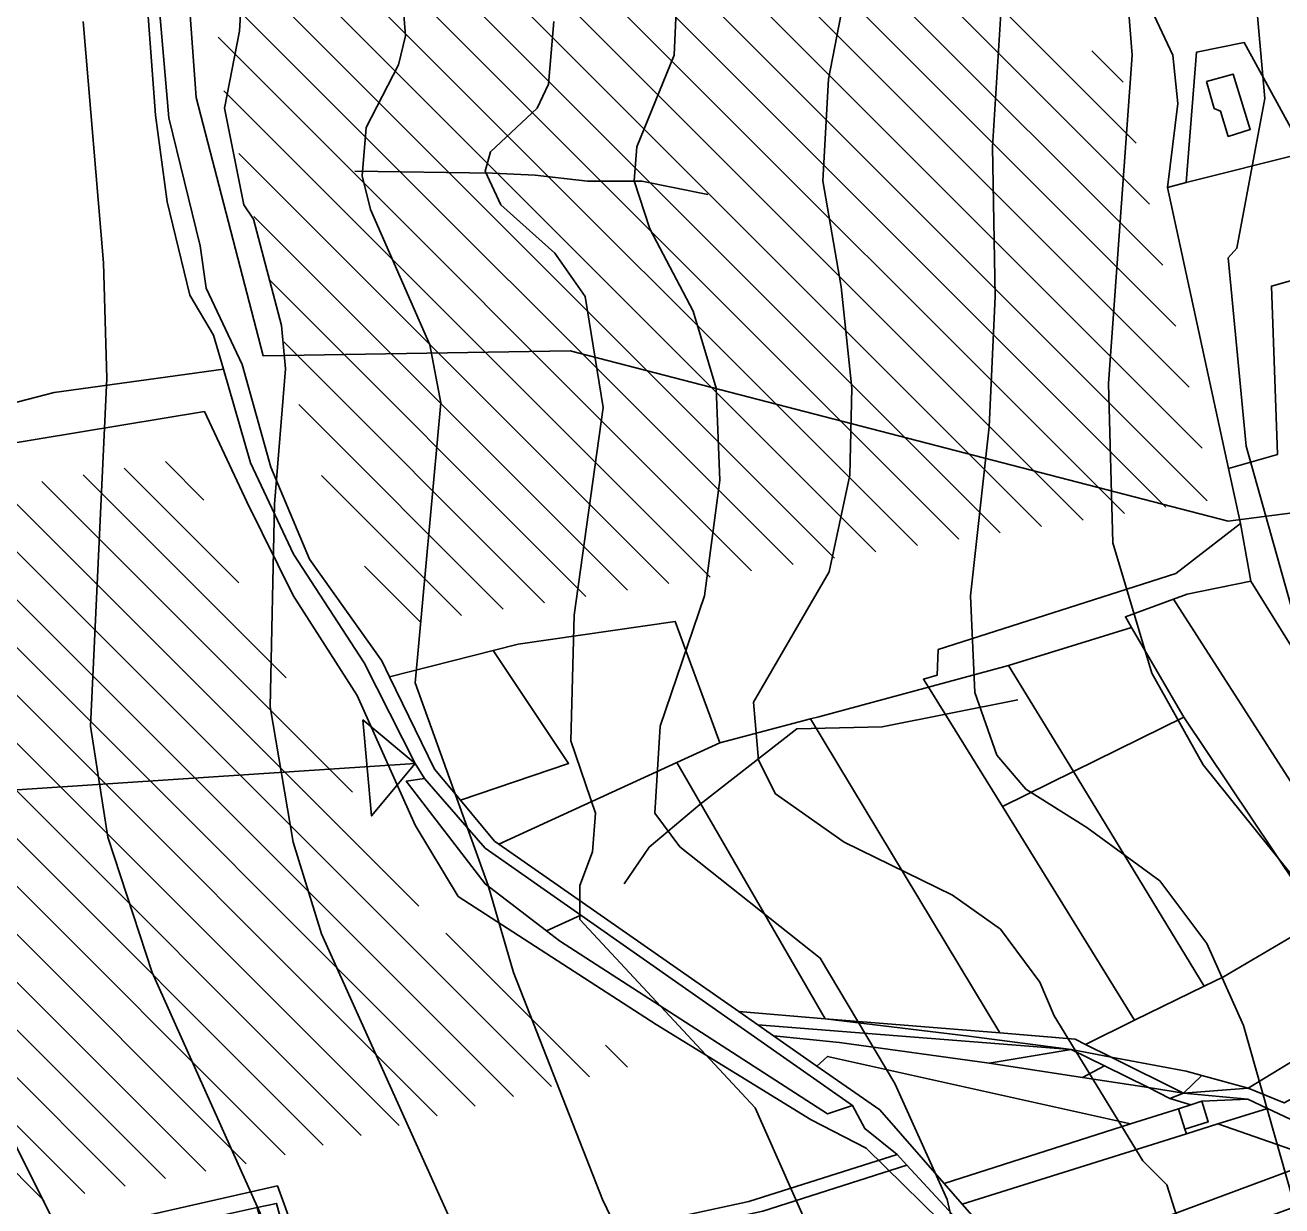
# Model space of a CAD drawing. Extents: x -510989 to -501240, y -1184665 to -1176089.
# Drawn here: x -510151.7 to -509891.4, y -1178915.3 to -1178670.8 of the extents above; entities that cross this region are included whole.
import ezdxf

# ---------------------------------------------------------------- set-up
doc = ezdxf.new("R2010")
doc.units = 0
for name, color, linetype in [('lesni_pozemek', 7, 'Continuous'), ('orna_puda', 7, 'Continuous'), ('ostatni_plocha_x_neplodna_puda', 7, 'Continuous'), ('ostatni_plocha_x_ostatni_komunikace', 7, 'Continuous'), ('STAV_erozne_ohrozene_plochy', 7, 'Continuous'), ('STAV_odtokove_linie', 7, 'Continuous'), ('STAV_systematicke_odvodneni', 7, 'Continuous'), ('STAV_vyrazne_udolnice', 7, 'Continuous'), ('trvaly_travni_porost', 7, 'Continuous'), ('vrstevnice_01', 7, 'Continuous'), ('vrstevnice_02', 7, 'Continuous'), ('zahrada', 7, 'Continuous'), ('zastavena_plocha_a_nadvori', 7, 'Continuous')]:
    doc.layers.add(name, color=color, linetype=linetype)

msp = doc.modelspace()

# ---------------------------------------------------------------- linework, layer by layer
at = {"layer": 'lesni_pozemek'}
msp.add_lwpolyline([(-510127.13, -1178656.8), (-510124.74, -1178689.41), (-510122.29, -1178707.36), (-510117.58, -1178726.68), (-510112.7, -1178734.99), (-510110.66, -1178742.05), (-510145.7, -1178746.86), (-510164.15, -1178751.65), (-510235.82, -1178762.37), (-510271, -1178761.12), (-510267.96, -1178754.6), (-510265.59, -1178745.79), (-510207.11, -1178739.59), (-510208.07, -1178731.15), (-510221.43, -1178669.35)], close=True, dxfattribs=at)
at = {"layer": 'orna_puda'}
for points in [[(-509918.93, -1178666.43), (-509914, -1178676.98), (-509912.94, -1178687.03), (-509915.08, -1178704.38), (-509902.41, -1178762.58), (-509899.93, -1178773.97), (-509913.34, -1178784.33), (-509962.61, -1178800.11), (-509962.78, -1178805.41), (-509965.64, -1178806.25), (-509964.59, -1178807.9), (-509987.32, -1178814.04), (-509989, -1178814.49), (-510007.83, -1178819.4), (-510009.89, -1178813.79), (-510014.37, -1178801.59), (-510017.06, -1178794.27), (-510049.56, -1178798.98), (-510054.74, -1178800.3), (-510076.22, -1178805.79), (-510077.86, -1178802.43), (-510092.85, -1178781.37), (-510100.8, -1178762.34), (-510106.79, -1178741.06), (-510114.21, -1178725.26), (-510115.5, -1178716.46), (-510121.93, -1178689.97), (-510125.13, -1178653.17)], [(-510164.15, -1178751.65), (-510145.7, -1178746.86), (-510110.66, -1178742.05), (-510105.07, -1178761.42), (-510096.15, -1178780.37), (-510081.49, -1178802.85), (-510070.91, -1178823.71), (-510068.99, -1178826.83), (-510072.79, -1178827.37), (-510056.44, -1178848.65), (-510043.69, -1178858.39), (-510041.05, -1178860.41), (-509985.52, -1178896.26), (-509980.32, -1178894.53), (-509977.78, -1178899.32), (-509971.1, -1178904.69), (-510001.79, -1178914.46), (-510094.26, -1178934.47), (-510099.62, -1178914.81), (-510103.65, -1178915.7), (-510153.99, -1178926.88)]]:
    msp.add_lwpolyline(points, dxfattribs=at)
for points in [[(-509911.22, -1178703.41), (-509886.71, -1178697.22), (-509880.24, -1178709.03), (-509880.31, -1178719.92), (-509880.32, -1178721.13), (-509893.56, -1178724.82), (-509892.3, -1178759.71), (-509902.41, -1178762.58), (-509915.08, -1178704.38)], [(-509897.79, -1178785.97), (-509887.97, -1178801.8), (-509862.08, -1178843.51), (-509874.52, -1178850.83), (-509913.83, -1178789.69), (-509910.98, -1178788.66)], [(-509913.83, -1178789.69), (-509874.52, -1178850.83), (-509883.55, -1178856.14), (-509911.71, -1178814.14), (-509922.51, -1178795.55), (-509923.81, -1178793.31)], [(-510076.22, -1178805.79), (-510054.74, -1178800.3), (-510039.14, -1178823.71), (-510061.56, -1178831.31), (-510066.91, -1178824.86)], [(-509964.59, -1178807.9), (-509949.28, -1178832.64), (-509921.89, -1178876.9), (-509932.04, -1178881.88), (-509934.21, -1178880.79), (-509949.81, -1178879.52), (-509989, -1178814.49), (-509987.32, -1178814.04)], [(-509911.71, -1178814.14), (-509883.55, -1178856.14), (-509903.5, -1178867.87), (-509907.49, -1178869.83), (-509934.58, -1178825.4)], [(-509934.58, -1178825.4), (-509907.49, -1178869.83), (-509921.89, -1178876.9), (-509949.28, -1178832.64)], [(-509862.08, -1178843.51), (-509856.2, -1178849.11), (-509845.85, -1178858.97), (-509898.39, -1178890.93), (-509907.99, -1178888.32), (-509911.2, -1178887.45), (-509926.77, -1178884.5), (-509932.04, -1178881.88), (-509921.89, -1178876.9), (-509907.49, -1178869.83), (-509903.5, -1178867.87), (-509883.55, -1178856.14), (-509874.52, -1178850.83)], [(-509845.85, -1178858.97), (-509836.37, -1178864.79), (-509890.92, -1178894), (-509898.39, -1178890.93)], [(-509987.69, -1178886.38), (-509985.54, -1178884.37), (-509922.71, -1178898.36), (-509961.35, -1178910.69), (-509974.66, -1178895.46)], [(-509922.71, -1178898.36), (-509912.82, -1178895.21), (-509911.48, -1178899.43), (-509911.17, -1178900.41), (-509957.61, -1178914.96), (-509961.35, -1178910.69)], [(-509998.93, -1178916.46), (-509969.07, -1178906.88), (-509946.63, -1178931.13), (-509942.52, -1178938.13), (-509936.79, -1178958.45), (-509988.35, -1178978.21), (-510019.96, -1178985.63), (-510065.18, -1178994.04), (-510069.04, -1178975.19), (-510069.61, -1178972.44), (-510063.9, -1178971.11), (-510066.27, -1178960.59), (-510075.79, -1178958.18), (-510078.39, -1178955.24), (-510074.05, -1178954.59), (-510058.86, -1178950.98), (-510058.53, -1178943.95), (-510047.51, -1178937.68), (-510053.82, -1178928.4)]]:
    msp.add_lwpolyline(points, close=True, dxfattribs=at)
at = {"layer": 'ostatni_plocha_x_neplodna_puda'}
for points in [[(-509886.71, -1178697.22), (-509899.19, -1178674.41), (-509909.05, -1178676.36), (-509911.22, -1178703.41), (-509915.08, -1178704.38), (-509912.94, -1178687.03), (-509914, -1178676.98), (-509918.93, -1178666.43)], [(-509887.97, -1178801.8), (-509897.79, -1178785.97), (-509899.93, -1178773.97), (-509902.41, -1178762.58), (-509892.3, -1178759.71), (-509893.56, -1178724.82), (-509880.32, -1178721.13)]]:
    msp.add_lwpolyline(points, dxfattribs=at)
for points in [[(-509899.93, -1178773.97), (-509897.79, -1178785.97), (-509910.98, -1178788.66), (-509913.83, -1178789.69), (-509923.81, -1178793.31), (-509922.51, -1178795.55), (-509947.99, -1178803.42), (-509964.59, -1178807.9), (-509965.64, -1178806.25), (-509962.78, -1178805.41), (-509962.61, -1178800.11), (-509913.34, -1178784.33)], [(-510068.99, -1178826.83), (-510056.46, -1178841.23), (-510036.62, -1178855.12), (-510043.69, -1178858.39), (-510056.44, -1178848.65), (-510072.79, -1178827.37)]]:
    msp.add_lwpolyline(points, close=True, dxfattribs=at)
at = {"layer": 'ostatni_plocha_x_ostatni_komunikace'}
for points in [[(-510125.13, -1178653.17), (-510121.93, -1178689.97), (-510115.5, -1178716.46), (-510114.21, -1178725.26), (-510106.79, -1178741.06), (-510100.8, -1178762.34), (-510092.85, -1178781.37), (-510077.86, -1178802.43), (-510076.22, -1178805.79), (-510066.91, -1178824.86), (-510061.56, -1178831.31), (-510054.48, -1178839.82), (-510053.63, -1178840.42), (-510003.87, -1178875.1), (-509999.91, -1178877.86), (-509996.71, -1178880.09), (-509987.69, -1178886.38), (-509974.66, -1178895.46), (-509961.35, -1178910.69), (-509957.61, -1178914.96), (-509945.49, -1178928.82)], [(-509870.94, -1179014.78), (-509903.17, -1179002.26), (-509917.46, -1178984.92), (-509927.85, -1178970.7), (-509936.79, -1178958.45), (-509942.52, -1178938.13), (-509946.63, -1178931.13), (-509969.07, -1178906.88), (-509971.1, -1178904.69), (-509977.78, -1178899.32), (-509980.32, -1178894.53), (-510036.62, -1178855.12), (-510056.46, -1178841.23), (-510068.99, -1178826.83), (-510070.91, -1178823.71), (-510081.49, -1178802.85), (-510096.15, -1178780.37), (-510105.07, -1178761.42), (-510110.66, -1178742.05), (-510112.7, -1178734.99), (-510117.58, -1178726.68), (-510122.29, -1178707.36), (-510124.74, -1178689.41), (-510127.13, -1178656.8)], [(-509889.83, -1178897.33), (-509894.39, -1178895.16), (-509898.43, -1178893.23), (-509911.78, -1178891.96), (-509898.39, -1178890.93), (-509890.92, -1178894)]]:
    msp.add_lwpolyline(points, dxfattribs=at)
for points in [[(-509986.02, -1178876.56), (-509956.26, -1178880.2), (-509935.01, -1178882.94), (-509999.91, -1178877.86), (-510003.87, -1178875.1)], [(-509999.91, -1178877.86), (-509935.01, -1178882.94), (-509952.04, -1178885.8), (-509983.01, -1178881.48), (-509996.71, -1178880.09)], [(-509949.81, -1178879.52), (-509934.21, -1178880.79), (-509932.04, -1178881.88), (-509926.77, -1178884.5), (-509935.01, -1178882.94), (-509956.26, -1178880.2), (-509986.02, -1178876.56)], [(-509983.01, -1178881.48), (-509952.04, -1178885.8), (-509932.72, -1178888.74), (-509919.04, -1178890.84), (-509914.57, -1178893.06), (-509910.23, -1178894.38), (-509912.82, -1178895.21), (-509922.71, -1178898.36), (-509985.54, -1178884.37), (-509987.69, -1178886.38), (-509996.71, -1178880.09)], [(-509952.04, -1178885.8), (-509935.01, -1178882.94), (-509928.15, -1178886.33), (-509932.72, -1178888.74)], [(-509926.77, -1178884.5), (-509911.78, -1178891.96), (-509919.04, -1178890.84), (-509928.15, -1178886.33), (-509935.01, -1178882.94)], [(-509932.72, -1178888.74), (-509928.15, -1178886.33), (-509919.04, -1178890.84)], [(-509911.2, -1178887.45), (-509907.99, -1178888.32), (-509911.78, -1178891.96), (-509926.77, -1178884.5)], [(-509898.39, -1178890.93), (-509911.78, -1178891.96), (-509907.99, -1178888.32)], [(-509919.04, -1178890.84), (-509911.78, -1178891.96), (-509914.57, -1178893.06)], [(-509911.78, -1178891.96), (-509898.43, -1178893.23), (-509907.98, -1178893.67), (-509910.23, -1178894.38), (-509914.57, -1178893.06)], [(-509907.98, -1178893.67), (-509898.43, -1178893.23), (-509894.39, -1178895.16), (-509904.65, -1178898.37), (-509911.17, -1178900.41), (-509911.48, -1178899.43), (-509906.64, -1178897.9)], [(-509894.39, -1178895.16), (-509889.83, -1178897.33), (-509875.23, -1178901.17), (-509883.45, -1178905.71), (-509904.65, -1178898.37)], [(-509969.07, -1178906.88), (-509998.93, -1178916.46), (-510053.82, -1178928.4), (-510097.36, -1178937.87), (-510098.16, -1178935.07), (-510103.65, -1178915.7), (-510099.62, -1178914.81), (-510094.26, -1178934.47), (-510001.79, -1178914.46), (-509971.1, -1178904.69)]]:
    msp.add_lwpolyline(points, close=True, dxfattribs=at)
at = {"layer": 'STAV_erozne_ohrozene_plochy'}
for p, q in [((-510056.85, -1178559.91), (-509921.54, -1178695.22)), ((-510063.95, -1178562.71), (-509918.81, -1178707.85)), ((-510071.06, -1178565.5), (-509916.08, -1178720.48)), ((-510078.16, -1178568.3), (-509913.35, -1178733.11)), ((-510085.26, -1178571.1), (-509910.61, -1178745.74)), ((-510092.37, -1178573.89), (-509907.88, -1178758.38)), ((-510099.47, -1178576.69), (-509906.83, -1178769.32)), ((-510106.57, -1178579.48), (-509915.42, -1178770.64)), ((-510113.68, -1178582.28), (-509924, -1178771.96)), ((-510120.78, -1178585.08), (-509932.58, -1178773.28)), ((-510124.07, -1178591.69), (-509941.16, -1178774.6)), ((-510121.78, -1178603.87), (-509949.74, -1178775.91)), ((-510119.5, -1178616.06), (-509958.32, -1178777.23)), ((-510117.21, -1178628.24), (-509966.9, -1178778.55)), ((-510114.93, -1178640.43), (-509975.48, -1178779.87)), ((-510112.87, -1178652.38), (-509984.07, -1178781.19)), ((-510112.31, -1178662.84), (-509992.65, -1178782.5)), ((-510111.75, -1178673.3), (-510001.23, -1178783.82)), ((-509930.74, -1178676.12), (-509924.28, -1178682.59)), ((-510110.56, -1178684.39), (-510009.81, -1178785.14)), ((-510107.46, -1178697.39), (-510018.39, -1178786.46)), ((-510104.36, -1178710.39), (-510026.97, -1178787.78)), ((-510101.26, -1178723.39), (-510035.55, -1178789.09)), ((-510098.16, -1178736.39), (-510044.14, -1178790.41)), ((-510095.06, -1178749.39), (-510052.72, -1178791.73)), ((-510122.68, -1178761.18), (-510114.71, -1178769.15)), ((-510139.73, -1178763.92), (-510097.65, -1178806)), ((-510131.21, -1178762.55), (-510107.47, -1178786.29)), ((-510090.32, -1178764.03), (-510061.3, -1178793.05)), ((-510156.79, -1178766.67), (-510070.16, -1178853.29)), ((-510148.26, -1178765.29), (-510083.91, -1178829.65)), ((-510173.85, -1178769.41), (-510050.59, -1178892.66)), ((-510165.32, -1178768.04), (-510042.71, -1178890.64)), ((-510190.91, -1178772.15), (-510066.35, -1178896.7)), ((-510182.38, -1178770.78), (-510058.47, -1178894.68)), ((-510199.44, -1178773.52), (-510074.23, -1178898.72)), ((-510235.2, -1178777.35), (-510105.96, -1178906.6)), ((-510225.56, -1178777.09), (-510097.87, -1178904.79)), ((-510216.49, -1178776.26), (-510089.99, -1178902.77)), ((-510207.96, -1178774.89), (-510082.11, -1178900.74)), ((-510283.37, -1178778.68), (-510147.75, -1178914.3)), ((-510273.74, -1178778.41), (-510139.39, -1178912.76)), ((-510264.1, -1178778.15), (-510131.03, -1178911.22)), ((-510254.47, -1178777.88), (-510122.67, -1178909.68)), ((-510244.83, -1178777.62), (-510114.32, -1178908.14)), ((-510081.44, -1178782.81), (-510069.88, -1178794.37)), ((-510064.6, -1178858.86), (-510034.84, -1178888.62)), ((-510031.53, -1178882.03), (-510026.96, -1178886.6))]:
    msp.add_line(p, q, dxfattribs=at)
at = {"layer": 'STAV_odtokove_linie'}
msp.add_line((-510324.4, -1178840.42), (-510070.91, -1178823.71), dxfattribs=at)
msp.add_lwpolyline([(-510081.77, -1178814.65), (-510070.91, -1178823.71), (-510079.97, -1178834.57)], close=True, dxfattribs=at)
at = {"layer": 'STAV_systematicke_odvodneni'}
for p, q in [((-510119.51, -1178640.88), (-510116.3, -1178685.8)), ((-510116.3, -1178685.8), (-510102.4, -1178739.28)), ((-510102.4, -1178739.28), (-510038.8, -1178738.21)), ((-510038.8, -1178738.21), (-509902.49, -1178773.5)), ((-510114.56, -1178750.84), (-510223.03, -1178768.65)), ((-510114.56, -1178750.84), (-510105.79, -1178769.5)), ((-509902.49, -1178773.5), (-509808.41, -1178761.2)), ((-510105.79, -1178769.5), (-510096.23, -1178788.94)), ((-510096.23, -1178788.94), (-510082.97, -1178809.61)), ((-510082.97, -1178809.61), (-510070.94, -1178836.45)), ((-510070.94, -1178836.45), (-510062, -1178851.25)), ((-510062, -1178851.25), (-510020.99, -1178877.79)), ((-510020.99, -1178877.79), (-509988.92, -1178897.53)), ((-509988.92, -1178897.53), (-509977.51, -1178903.39)), ((-509977.51, -1178903.39), (-509962.09, -1178918.51)), ((-510144.78, -1178921.44), (-510099.45, -1178911.18)), ((-510099.45, -1178911.18), (-510092.97, -1178929))]:
    msp.add_line(p, q, dxfattribs=at)
at = {"layer": 'STAV_vyrazne_udolnice'}
for points in [[(-510010.29, -1178705.88), (-510023.96, -1178703.07), (-510035.21, -1178703.07), (-510046.06, -1178701.87), (-510054.9, -1178701.46), (-510083.44, -1178701.06)], [(-509946.06, -1178810.49), (-509974.2, -1178816.11), (-509991.88, -1178816.51), (-510011.97, -1178832.18), (-510022.42, -1178841.02), (-510027.65, -1178848.65)]]:
    msp.add_lwpolyline(points, dxfattribs=at)
at = {"layer": 'trvaly_travni_porost'}
for points in [[(-509922.51, -1178795.55), (-509911.71, -1178814.14), (-509934.58, -1178825.4), (-509947.99, -1178803.42)], [(-509947.99, -1178803.42), (-509934.58, -1178825.4), (-509949.28, -1178832.64), (-509964.59, -1178807.9)], [(-509989, -1178814.49), (-509949.81, -1178879.52), (-509986.02, -1178876.56), (-510016.72, -1178823.48), (-510007.83, -1178819.4)], [(-510016.72, -1178823.48), (-509986.02, -1178876.56), (-510003.87, -1178875.1), (-510053.63, -1178840.42)], [(-510043.69, -1178858.39), (-510036.62, -1178855.12), (-509980.32, -1178894.53), (-509985.52, -1178896.26), (-510041.05, -1178860.41)]]:
    msp.add_lwpolyline(points, close=True, dxfattribs=at)
at = {"layer": 'vrstevnice_01'}
for points in [[(-509912.19, -1178475), (-509913.81, -1178503), (-509920, -1178546), (-509917.19, -1178576), (-509925.31, -1178606), (-509926.69, -1178623), (-509922.41, -1178677), (-509927.31, -1178745), (-509926.41, -1178778), (-509918.31, -1178805), (-509907.69, -1178824), (-509877.91, -1178861)], [(-510124, -1179124), (-510117.31, -1179082), (-510115.31, -1179034), (-510116.69, -1179012), (-510124.41, -1178972), (-510143.59, -1178923), (-510164.69, -1178881), (-510169.41, -1178867), (-510173.69, -1178839), (-510173.91, -1178822), (-510171.81, -1178796), (-510166.81, -1178763), (-510165.31, -1178741), (-510164.91, -1178709), (-510174.31, -1178646), (-510173.59, -1178625)], [(-509976.59, -1178637), (-509985.31, -1178682), (-509986.5, -1178703), (-509982.69, -1178725), (-509980.5, -1178746), (-509980.91, -1178764), (-509985.19, -1178784), (-510000.81, -1178811), (-509999.81, -1178823), (-509996.31, -1178830), (-509982.09, -1178840), (-509959.59, -1178851), (-509949.69, -1178858), (-509941.5, -1178869), (-509938.59, -1178876), (-509920.19, -1178906), (-509915.19, -1178911), (-509909.19, -1178930), (-509906.91, -1178951), (-509905.41, -1178983), (-509895.91, -1179003), (-509882.31, -1179020)], [(-510040.91, -1179088), (-510041.41, -1179073), (-510047.09, -1179059), (-510057.31, -1179047), (-510059.41, -1179041), (-510058.09, -1179034), (-510047.91, -1179020), (-510040.91, -1179004), (-510040.41, -1178992), (-510041.5, -1178980), (-510044.81, -1178964), (-510056.5, -1178934), (-510090.31, -1178859), (-510096.19, -1178840), (-510101, -1178812), (-510100.09, -1178770), (-510097.81, -1178742), (-510098.59, -1178733), (-510104.41, -1178711), (-510106.41, -1178708), (-510110.41, -1178688), (-510107.31, -1178672), (-510105.69, -1178644)], [(-509977.91, -1178946), (-510000.5, -1178895), (-510036.81, -1178856), (-510036.81, -1178849), (-510034.19, -1178842), (-510033.59, -1178834), (-510038.69, -1178819), (-510038, -1178793), (-510032, -1178750), (-510035.69, -1178727), (-510042, -1178718), (-510053.19, -1178708), (-510056.41, -1178701), (-510055.31, -1178697), (-510045.69, -1178688), (-510043.31, -1178683), (-510042.19, -1178670)]]:
    msp.add_lwpolyline(points, dxfattribs=at)
at = {"layer": 'vrstevnice_02'}
for points in [[(-509889.09, -1178914), (-509899.31, -1178878), (-509906.91, -1178861), (-509916.69, -1178848), (-509931.81, -1178837), (-509944.41, -1178829), (-509950.41, -1178822), (-509955, -1178809), (-509955.91, -1178789), (-509952, -1178754), (-509950.81, -1178727), (-509951.31, -1178696), (-509949.41, -1178665), (-509949.5, -1178617), (-509944.5, -1178572), (-509945.09, -1178541), (-509944, -1178523), (-509955.81, -1178420)], [(-509888.91, -1178587), (-509899.59, -1178603), (-509904.69, -1178624), (-509903.59, -1178635), (-509897.41, -1178658), (-509894.91, -1178686), (-509900.69, -1178717), (-509902.5, -1178719), (-509898.81, -1178758), (-509886.69, -1178801)], [(-510074.69, -1178651), (-510072.91, -1178673), (-510074.41, -1178679), (-510081.09, -1178692), (-510081.91, -1178702), (-510080.19, -1178709), (-510067.91, -1178737), (-510065.59, -1178749), (-510070.91, -1178807), (-510055.81, -1178849), (-510050.59, -1178867), (-510032.09, -1178914), (-510008, -1178964), (-510003.69, -1178983), (-510005.69, -1179004), (-510008.41, -1179013), (-510021.31, -1179031), (-510018.09, -1179042), (-510011.19, -1179050), (-510004.69, -1179063), (-510002.31, -1179071), (-510000.5, -1179093)], [(-509882.09, -1179112), (-509912.19, -1179079), (-509923.09, -1179060), (-509934.5, -1179023), (-509941.09, -1178994), (-509942.5, -1178993), (-509960.69, -1178914), (-509971.59, -1178890), (-509987, -1178864), (-510016.09, -1178841), (-510021.31, -1178834), (-510020.19, -1178816), (-510011, -1178789), (-510007.81, -1178765), (-510008.59, -1178746), (-510013.31, -1178730), (-510022.31, -1178713), (-510025.59, -1178703), (-510025, -1178696), (-510017.31, -1178677), (-510016.41, -1178657)], [(-510139.69, -1178670), (-510135.5, -1178720), (-510134.81, -1178744), (-510138.19, -1178816), (-510134.59, -1178839), (-510125.41, -1178867), (-510095.81, -1178933), (-510084.19, -1178971), (-510081.31, -1178989), (-510082.81, -1179004), (-510089.31, -1179031), (-510089.91, -1179038), (-510087.81, -1179050), (-510080.69, -1179074), (-510080.41, -1179096)]]:
    msp.add_lwpolyline(points, dxfattribs=at)
at = {"layer": 'zahrada'}
for points in [[(-509899.19, -1178674.41), (-509886.71, -1178697.22), (-509911.22, -1178703.41), (-509909.05, -1178676.36)], [(-509906.98, -1178682.47), (-509905.4, -1178688.06), (-509904.1, -1178688.59), (-509902.49, -1178693.82), (-509897.95, -1178692.42), (-509899.55, -1178687.2), (-509901.48, -1178680.92)], [(-510049.56, -1178798.98), (-510017.06, -1178794.27), (-510014.37, -1178801.59), (-510009.89, -1178813.79), (-510007.83, -1178819.4), (-510016.72, -1178823.48), (-510053.63, -1178840.42), (-510054.48, -1178839.82), (-510061.56, -1178831.31), (-510039.14, -1178823.71), (-510054.74, -1178800.3)], [(-509911.17, -1178900.41), (-509904.65, -1178898.37), (-509883.45, -1178905.71), (-509945.49, -1178928.82), (-509957.61, -1178914.96)], [(-509870, -1178908.7), (-509877.42, -1178911.4), (-509941.48, -1178934.93), (-509945.49, -1178928.82), (-509883.45, -1178905.71)]]:
    msp.add_lwpolyline(points, close=True, dxfattribs=at)
at = {"layer": 'zastavena_plocha_a_nadvori'}
for points in [[(-509906.98, -1178682.47), (-509901.48, -1178680.92), (-509899.55, -1178687.2), (-509897.95, -1178692.42), (-509902.49, -1178693.82), (-509904.1, -1178688.59), (-509905.4, -1178688.06)], [(-509910.23, -1178894.38), (-509907.98, -1178893.67), (-509906.64, -1178897.9), (-509911.48, -1178899.43), (-509912.82, -1178895.21)]]:
    msp.add_lwpolyline(points, close=True, dxfattribs=at)

doc.saveas('drawing.dxf')
